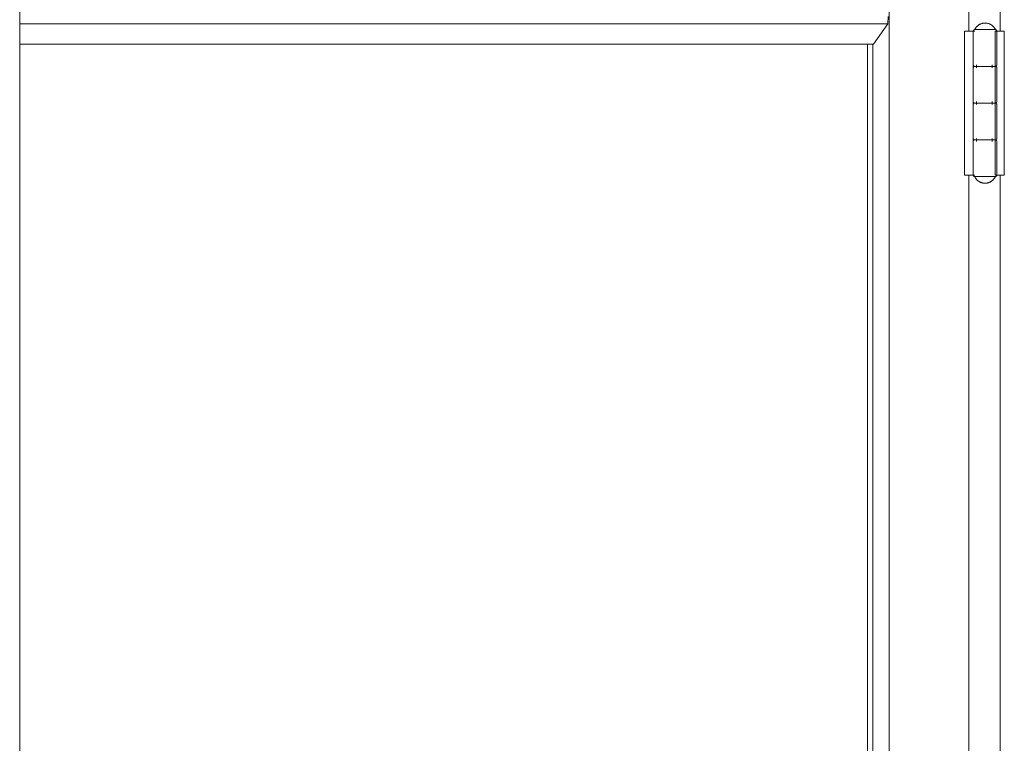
# Model space of a CAD drawing. Header units: inches. Extents: x 424 to 2043, y -237 to 445.
# Tile 768 of 965: x 873.225 to 873.895, y 214.347 to 214.84. Entities that reach past the tile are written whole.
import ezdxf

# ---------------------------------------------------------------- set-up
doc = ezdxf.new("R2010")
doc.units = ezdxf.units.IN
doc.header["$MEASUREMENT"] = 0
doc.layers.add('A-DOOR', color=31, linetype='Continuous', lineweight=9)

# ---------------------------------------------------------------- blocks, each defined once
blk = doc.blocks.new('5-panel_Bi-fold_external_door_10806 - Type 1-239875-Section 1')
at = {"layer": 'A-DOOR'}
for p, q in [((-103.66109, -0.19924), (-103.66109, -2.937)), ((-103.06961, -2.937), (-103.06961, -0.19956)), ((-103.0154, -0.26546), (-103.0154, -0.19956)), ((-102.994, -0.26546), (-102.994, -0.19956)), ((-103.66109, -0.26041), (-103.07037, -0.26041)), ((-103.07037, -0.26041), (-103.08008, -0.27426)), ((-103.07031, -0.25544), (-103.07037, -0.26041)), ((-103.01825, -0.26546), (-103.01402, -0.26546)), ((-103.01825, -0.36346), (-103.01825, -0.26546)), ((-103.01402, -0.26546), (-103.0123, -0.26546)), ((-103.0123, -0.26546), (-103.0123, -0.28846)), ((-103.0123, -0.26546), (-103.01129, -0.26546)), ((-103.0123, -0.36346), (-103.0123, -0.26546)), ((-103.00436, -0.26446), (-103.01039, -0.26446)), ((-102.99827, -0.26446), (-103.00436, -0.26446)), ((-102.99731, -0.26546), (-102.99551, -0.26546)), ((-102.99731, -0.26546), (-102.99731, -0.36346)), ((-102.9963, -0.28846), (-102.9963, -0.26546)), ((-102.99551, -0.26546), (-102.99119, -0.26546)), ((-102.99119, -0.26546), (-102.99119, -0.36346)), ((-103.66109, -0.27426), (-103.08008, -0.27426)), ((-103.08421, -2.83524), (-103.08421, -0.27426)), ((-103.08067, -2.83524), (-103.08067, -0.27426)), ((-103.0123, -0.29046), (-103.0123, -0.31346)), ((-103.01008, -0.29046), (-103.01008, -0.28846)), ((-103.00436, -0.28946), (-102.99821, -0.28946)), ((-103.00424, -0.28946), (-103.00436, -0.28946)), ((-102.99928, -0.28946), (-103.00424, -0.28946)), ((-102.99943, -0.28846), (-102.99943, -0.29046)), ((-102.9963, -0.31346), (-102.9963, -0.29046)), ((-103.01008, -0.31546), (-103.01008, -0.31346)), ((-103.00436, -0.31446), (-102.99821, -0.31446)), ((-103.00424, -0.31446), (-103.00436, -0.31446)), ((-102.99928, -0.31446), (-103.00424, -0.31446)), ((-102.99943, -0.31346), (-102.99943, -0.31546)), ((-103.0123, -0.31546), (-103.0123, -0.33846)), ((-102.9963, -0.33846), (-102.9963, -0.31546)), ((-103.0123, -0.34046), (-103.0123, -0.36346)), ((-103.01008, -0.34046), (-103.01008, -0.33846)), ((-103.00436, -0.33946), (-102.99821, -0.33946)), ((-103.00424, -0.33946), (-103.00436, -0.33946)), ((-102.99928, -0.33946), (-103.00424, -0.33946)), ((-102.99943, -0.33846), (-102.99943, -0.34046)), ((-102.9963, -0.36346), (-102.9963, -0.34046)), ((-103.01402, -0.36346), (-103.01825, -0.36346)), ((-103.0154, -1.688), (-103.0154, -0.36346)), ((-103.0123, -0.36346), (-103.01402, -0.36346)), ((-103.01129, -0.36346), (-103.0123, -0.36346)), ((-103.01039, -0.36446), (-103.00436, -0.36446)), ((-103.00436, -0.36446), (-102.99827, -0.36446)), ((-102.99551, -0.36346), (-102.99731, -0.36346)), ((-102.99119, -0.36346), (-102.99551, -0.36346)), ((-102.994, -1.688), (-102.994, -0.36346))]:
    blk.add_line(p, q, dxfattribs=at)
at = {"layer": 'A-DOOR', "flags": 128}
for points in [[(-103.0113, -0.26446), (-103.01117, -0.26418), (-103.01102, -0.26391), (-103.01087, -0.26365), (-103.0107, -0.26339), (-103.01053, -0.26313), (-103.01034, -0.26289), (-103.01015, -0.26265), (-103.00994, -0.26242), (-103.00973, -0.2622), (-103.0095, -0.26199), (-103.00927, -0.26178), (-103.00904, -0.26159), (-103.00879, -0.2614), (-103.00854, -0.26123), (-103.00828, -0.26107), (-103.00801, -0.26091), (-103.00774, -0.26077), (-103.00746, -0.26064), (-103.00717, -0.26052), (-103.00689, -0.26041), (-103.00659, -0.26031), (-103.0063, -0.26022), (-103.006, -0.26015), (-103.0057, -0.26009), (-103.0054, -0.26004), (-103.00509, -0.26), (-103.00478, -0.25998), (-103.00448, -0.25996), (-103.0043, -0.25996)], [(-103.0043, -0.25996), (-103.00399, -0.25997), (-103.00369, -0.25999), (-103.00338, -0.26002), (-103.00308, -0.26006), (-103.00277, -0.26011), (-103.00247, -0.26018), (-103.00218, -0.26026), (-103.00188, -0.26035), (-103.00159, -0.26045), (-103.00131, -0.26057), (-103.00102, -0.26069), (-103.00075, -0.26083), (-103.00048, -0.26098), (-103.00021, -0.26114), (-102.99996, -0.2613), (-102.99971, -0.26148), (-102.99946, -0.26167), (-102.99923, -0.26187), (-102.999, -0.26208), (-102.99878, -0.26229), (-102.99857, -0.26252), (-102.99837, -0.26275), (-102.99818, -0.26299), (-102.998, -0.26324), (-102.99783, -0.2635), (-102.99767, -0.26376), (-102.99752, -0.26403), (-102.99738, -0.2643), (-102.9973, -0.26446)], [(-103.0123, -0.26546), (-103.0123, -0.26542), (-103.0123, -0.26538), (-103.01229, -0.26534), (-103.01229, -0.2653), (-103.01228, -0.26526), (-103.01227, -0.26522), (-103.01226, -0.26518), (-103.01225, -0.26515), (-103.01224, -0.26511), (-103.01222, -0.26507), (-103.01221, -0.26503), (-103.01219, -0.265), (-103.01217, -0.26496), (-103.01215, -0.26493), (-103.01213, -0.2649), (-103.0121, -0.26486), (-103.01208, -0.26483), (-103.01205, -0.2648), (-103.01203, -0.26477), (-103.012, -0.26474), (-103.01197, -0.26472), (-103.01194, -0.26469), (-103.01191, -0.26467), (-103.01187, -0.26464), (-103.01184, -0.26462), (-103.01181, -0.2646), (-103.01177, -0.26458), (-103.01174, -0.26456), (-103.0117, -0.26454), (-103.01166, -0.26453), (-103.01163, -0.26452), (-103.01159, -0.2645), (-103.01155, -0.26449), (-103.01151, -0.26448), (-103.01147, -0.26448), (-103.01143, -0.26447), (-103.01139, -0.26447), (-103.01135, -0.26446), (-103.01131, -0.26446), (-103.0113, -0.26446)], [(-103.00436, -0.26446), (-103.00464, -0.26446), (-103.00492, -0.26446), (-103.0052, -0.26446), (-103.00548, -0.26446), (-103.00575, -0.26446), (-103.00603, -0.26446), (-103.0063, -0.26446), (-103.00656, -0.26446), (-103.00683, -0.26446), (-103.00708, -0.26446), (-103.00734, -0.26446), (-103.00759, -0.26446), (-103.00783, -0.26446), (-103.00807, -0.26446), (-103.0083, -0.26446), (-103.00853, -0.26446), (-103.00875, -0.26446), (-103.00896, -0.26446), (-103.00917, -0.26446), (-103.00937, -0.26446), (-103.00955, -0.26446), (-103.00974, -0.26446), (-103.00991, -0.26446), (-103.01007, -0.26446), (-103.01022, -0.26446), (-103.01037, -0.26446), (-103.0105, -0.26446), (-103.01063, -0.26446), (-103.01074, -0.26446), (-103.01085, -0.26446), (-103.01094, -0.26446), (-103.01103, -0.26446), (-103.0111, -0.26446), (-103.01116, -0.26446), (-103.01121, -0.26446), (-103.01125, -0.26446), (-103.01128, -0.26446), (-103.0113, -0.26446), (-103.0113, -0.26446)], [(-103.0113, -0.26446), (-103.0113, -0.26446), (-103.01128, -0.26446), (-103.01125, -0.26446), (-103.01121, -0.26446), (-103.01116, -0.26446), (-103.0111, -0.26446), (-103.01103, -0.26446), (-103.01095, -0.26446), (-103.01085, -0.26446), (-103.01075, -0.26446), (-103.01063, -0.26446), (-103.01051, -0.26446), (-103.01038, -0.26446), (-103.01023, -0.26446), (-103.01008, -0.26446), (-103.00992, -0.26446), (-103.00974, -0.26446)], [(-102.9973, -0.26446), (-102.99731, -0.26446), (-102.99732, -0.26446), (-102.99735, -0.26446), (-102.99739, -0.26446), (-102.99744, -0.26446), (-102.9975, -0.26446), (-102.99757, -0.26446), (-102.99766, -0.26446), (-102.99775, -0.26446), (-102.99785, -0.26446), (-102.99797, -0.26446), (-102.99809, -0.26446), (-102.99823, -0.26446), (-102.99837, -0.26446), (-102.99852, -0.26446), (-102.99869, -0.26446), (-102.99886, -0.26446), (-102.99904, -0.26446), (-102.99923, -0.26446), (-102.99942, -0.26446), (-102.99963, -0.26446), (-102.99984, -0.26446), (-103.00006, -0.26446), (-103.00029, -0.26446), (-103.00052, -0.26446), (-103.00076, -0.26446), (-103.001, -0.26446), (-103.00125, -0.26446), (-103.00151, -0.26446), (-103.00176, -0.26446), (-103.00203, -0.26446), (-103.00229, -0.26446), (-103.00256, -0.26446), (-103.00284, -0.26446), (-103.00311, -0.26446), (-103.00339, -0.26446), (-103.00367, -0.26446), (-103.00395, -0.26446), (-103.00423, -0.26446), (-103.00436, -0.26446)], [(-102.99887, -0.26446), (-102.9987, -0.26446), (-102.99853, -0.26446), (-102.99838, -0.26446), (-102.99823, -0.26446), (-102.9981, -0.26446), (-102.99797, -0.26446), (-102.99786, -0.26446), (-102.99776, -0.26446), (-102.99766, -0.26446), (-102.99758, -0.26446), (-102.99751, -0.26446), (-102.99744, -0.26446), (-102.99739, -0.26446), (-102.99735, -0.26446), (-102.99732, -0.26446), (-102.99731, -0.26446), (-102.9973, -0.26446)], [(-102.9973, -0.26446), (-102.99726, -0.26446), (-102.99722, -0.26446), (-102.99718, -0.26447), (-102.99714, -0.26447), (-102.9971, -0.26448), (-102.99706, -0.26449), (-102.99703, -0.2645), (-102.99699, -0.26451), (-102.99695, -0.26453), (-102.99691, -0.26454), (-102.99688, -0.26456), (-102.99684, -0.26457), (-102.9968, -0.26459), (-102.99677, -0.26461), (-102.99674, -0.26464), (-102.9967, -0.26466), (-102.99667, -0.26468), (-102.99664, -0.26471), (-102.99661, -0.26474), (-102.99658, -0.26476), (-102.99656, -0.26479), (-102.99653, -0.26482), (-102.99651, -0.26486), (-102.99648, -0.26489), (-102.99646, -0.26492), (-102.99644, -0.26495), (-102.99642, -0.26499), (-102.9964, -0.26503), (-102.99638, -0.26506), (-102.99637, -0.2651), (-102.99636, -0.26514), (-102.99634, -0.26517), (-102.99633, -0.26521), (-102.99632, -0.26525), (-102.99632, -0.26529), (-102.99631, -0.26533), (-102.99631, -0.26537), (-102.9963, -0.26541), (-102.9963, -0.26545), (-102.9963, -0.26546)], [(-103.0113, -0.28946), (-103.01134, -0.28946), (-103.01138, -0.28946), (-103.01142, -0.28945), (-103.01146, -0.28945), (-103.0115, -0.28944), (-103.01154, -0.28943), (-103.01158, -0.28942), (-103.01162, -0.28941), (-103.01165, -0.2894), (-103.01169, -0.28938), (-103.01173, -0.28937), (-103.01176, -0.28935), (-103.0118, -0.28933), (-103.01183, -0.28931), (-103.01187, -0.28929), (-103.0119, -0.28926), (-103.01193, -0.28924), (-103.01196, -0.28921), (-103.01199, -0.28919), (-103.01202, -0.28916), (-103.01205, -0.28913), (-103.01207, -0.2891), (-103.0121, -0.28907), (-103.01212, -0.28903), (-103.01214, -0.289), (-103.01216, -0.28897), (-103.01218, -0.28893), (-103.0122, -0.2889), (-103.01222, -0.28886), (-103.01223, -0.28882), (-103.01225, -0.28879), (-103.01226, -0.28875), (-103.01227, -0.28871), (-103.01228, -0.28867), (-103.01229, -0.28863), (-103.01229, -0.28859), (-103.0123, -0.28855), (-103.0123, -0.28851), (-103.0123, -0.28847), (-103.0123, -0.28846)], [(-103.0123, -0.29046), (-103.0123, -0.29042), (-103.0123, -0.29038), (-103.01229, -0.29034), (-103.01229, -0.2903), (-103.01228, -0.29026), (-103.01227, -0.29022), (-103.01226, -0.29018), (-103.01225, -0.29015), (-103.01224, -0.29011), (-103.01222, -0.29007), (-103.01221, -0.29003), (-103.01219, -0.29), (-103.01217, -0.28996), (-103.01215, -0.28993), (-103.01213, -0.2899), (-103.0121, -0.28986), (-103.01208, -0.28983), (-103.01205, -0.2898), (-103.01203, -0.28977), (-103.012, -0.28974), (-103.01197, -0.28972), (-103.01194, -0.28969), (-103.01191, -0.28967), (-103.01187, -0.28964), (-103.01184, -0.28962), (-103.01181, -0.2896), (-103.01177, -0.28958), (-103.01174, -0.28956), (-103.0117, -0.28954), (-103.01166, -0.28953), (-103.01163, -0.28952), (-103.01159, -0.2895), (-103.01155, -0.28949), (-103.01151, -0.28948), (-103.01147, -0.28948), (-103.01143, -0.28947), (-103.01139, -0.28947), (-103.01135, -0.28946), (-103.01131, -0.28946), (-103.0113, -0.28946)], [(-103.00424, -0.28946), (-103.00452, -0.28946), (-103.0048, -0.28946), (-103.00508, -0.28946), (-103.00536, -0.28946), (-103.00563, -0.28946), (-103.00591, -0.28946), (-103.00618, -0.28946), (-103.00644, -0.28946), (-103.00671, -0.28946), (-103.00697, -0.28946), (-103.00723, -0.28946), (-103.00748, -0.28946), (-103.00773, -0.28946), (-103.00797, -0.28946), (-103.0082, -0.28946), (-103.00843, -0.28946), (-103.00865, -0.28946), (-103.00887, -0.28946), (-103.00908, -0.28946), (-103.00928, -0.28946), (-103.00947, -0.28946), (-103.00966, -0.28946), (-103.00983, -0.28946), (-103.01, -0.28946), (-103.01016, -0.28946), (-103.01031, -0.28946), (-103.01045, -0.28946), (-103.01058, -0.28946), (-103.01069, -0.28946), (-103.0108, -0.28946), (-103.0109, -0.28946), (-103.01099, -0.28946), (-103.01107, -0.28946), (-103.01113, -0.28946), (-103.01119, -0.28946), (-103.01123, -0.28946), (-103.01127, -0.28946), (-103.01129, -0.28946), (-103.0113, -0.28946)], [(-103.0113, -0.28946), (-103.0113, -0.28946), (-103.01128, -0.28946), (-103.01125, -0.28946), (-103.01121, -0.28946), (-103.01116, -0.28946), (-103.0111, -0.28946), (-103.01103, -0.28946), (-103.01095, -0.28946), (-103.01085, -0.28946), (-103.01075, -0.28946), (-103.01063, -0.28946), (-103.01051, -0.28946), (-103.01038, -0.28946), (-103.01023, -0.28946), (-103.01008, -0.28946), (-103.00992, -0.28946), (-103.00974, -0.28946), (-103.00956, -0.28946), (-103.00938, -0.28946), (-103.00918, -0.28946), (-103.00897, -0.28946), (-103.00876, -0.28946), (-103.00854, -0.28946), (-103.00832, -0.28946), (-103.00808, -0.28946), (-103.00785, -0.28946), (-103.0076, -0.28946), (-103.00735, -0.28946), (-103.0071, -0.28946), (-103.00684, -0.28946), (-103.00658, -0.28946), (-103.00631, -0.28946), (-103.00604, -0.28946), (-103.00577, -0.28946), (-103.00549, -0.28946), (-103.00521, -0.28946), (-103.00494, -0.28946), (-103.00466, -0.28946), (-103.00438, -0.28946), (-103.00436, -0.28946)], [(-103.00436, -0.28946), (-103.00464, -0.28946), (-103.00492, -0.28946), (-103.0052, -0.28946), (-103.00548, -0.28946), (-103.00575, -0.28946), (-103.00603, -0.28946), (-103.0063, -0.28946), (-103.00656, -0.28946), (-103.00683, -0.28946), (-103.00708, -0.28946), (-103.00734, -0.28946), (-103.00759, -0.28946), (-103.00783, -0.28946), (-103.00807, -0.28946), (-103.0083, -0.28946), (-103.00853, -0.28946), (-103.00875, -0.28946), (-103.00896, -0.28946), (-103.00917, -0.28946), (-103.00937, -0.28946), (-103.00955, -0.28946), (-103.00974, -0.28946), (-103.00991, -0.28946), (-103.01007, -0.28946), (-103.01022, -0.28946), (-103.01037, -0.28946), (-103.0105, -0.28946), (-103.01063, -0.28946), (-103.01074, -0.28946), (-103.01085, -0.28946), (-103.01094, -0.28946), (-103.01103, -0.28946), (-103.0111, -0.28946), (-103.01116, -0.28946), (-103.01121, -0.28946), (-103.01125, -0.28946), (-103.01128, -0.28946), (-103.0113, -0.28946), (-103.0113, -0.28946)], [(-103.0113, -0.28946), (-103.0113, -0.28946), (-103.01128, -0.28946), (-103.01125, -0.28946), (-103.01121, -0.28946), (-103.01116, -0.28946), (-103.0111, -0.28946), (-103.01103, -0.28946), (-103.01095, -0.28946), (-103.01085, -0.28946), (-103.01075, -0.28946), (-103.01063, -0.28946), (-103.01051, -0.28946), (-103.01038, -0.28946), (-103.01023, -0.28946), (-103.01008, -0.28946), (-103.00992, -0.28946), (-103.00974, -0.28946), (-103.00956, -0.28946), (-103.00938, -0.28946), (-103.00918, -0.28946), (-103.00897, -0.28946), (-103.00876, -0.28946), (-103.00854, -0.28946), (-103.00832, -0.28946), (-103.00808, -0.28946), (-103.00785, -0.28946), (-103.0076, -0.28946), (-103.00735, -0.28946), (-103.0071, -0.28946), (-103.00684, -0.28946), (-103.00658, -0.28946), (-103.00631, -0.28946), (-103.00604, -0.28946), (-103.00577, -0.28946), (-103.00549, -0.28946), (-103.00521, -0.28946), (-103.00494, -0.28946), (-103.00466, -0.28946), (-103.00438, -0.28946), (-103.00424, -0.28946)], [(-103.00436, -0.28946), (-103.00408, -0.28946), (-103.0038, -0.28946), (-103.00352, -0.28946), (-103.00325, -0.28946), (-103.00297, -0.28946), (-103.0027, -0.28946), (-103.00243, -0.28946), (-103.00216, -0.28946), (-103.00189, -0.28946), (-103.00163, -0.28946), (-103.00138, -0.28946), (-103.00112, -0.28946), (-103.00088, -0.28946), (-103.00064, -0.28946), (-103.0004, -0.28946), (-103.00017, -0.28946), (-102.99995, -0.28946), (-102.99973, -0.28946), (-102.99952, -0.28946), (-102.99932, -0.28946), (-102.99913, -0.28946), (-102.99895, -0.28946), (-102.99877, -0.28946), (-102.9986, -0.28946), (-102.99844, -0.28946), (-102.9983, -0.28946), (-102.99816, -0.28946), (-102.99803, -0.28946), (-102.99791, -0.28946), (-102.9978, -0.28946), (-102.9977, -0.28946), (-102.99761, -0.28946), (-102.99754, -0.28946), (-102.99747, -0.28946), (-102.99741, -0.28946), (-102.99737, -0.28946), (-102.99734, -0.28946), (-102.99731, -0.28946), (-102.9973, -0.28946)], [(-102.9973, -0.28946), (-102.99731, -0.28946), (-102.99732, -0.28946), (-102.99735, -0.28946), (-102.99739, -0.28946), (-102.99744, -0.28946), (-102.9975, -0.28946), (-102.99757, -0.28946), (-102.99766, -0.28946), (-102.99775, -0.28946), (-102.99785, -0.28946), (-102.99797, -0.28946), (-102.99809, -0.28946), (-102.99823, -0.28946), (-102.99837, -0.28946), (-102.99852, -0.28946), (-102.99869, -0.28946), (-102.99886, -0.28946), (-102.99904, -0.28946), (-102.99923, -0.28946), (-102.99942, -0.28946), (-102.99963, -0.28946), (-102.99984, -0.28946), (-103.00006, -0.28946), (-103.00029, -0.28946), (-103.00052, -0.28946), (-103.00076, -0.28946), (-103.001, -0.28946), (-103.00125, -0.28946), (-103.00151, -0.28946), (-103.00176, -0.28946), (-103.00203, -0.28946), (-103.00229, -0.28946), (-103.00256, -0.28946), (-103.00284, -0.28946), (-103.00311, -0.28946), (-103.00339, -0.28946), (-103.00367, -0.28946), (-103.00395, -0.28946), (-103.00423, -0.28946), (-103.00436, -0.28946)], [(-102.9973, -0.28946), (-102.99731, -0.28946), (-102.99732, -0.28946), (-102.99735, -0.28946), (-102.99739, -0.28946), (-102.99744, -0.28946), (-102.9975, -0.28946), (-102.99757, -0.28946), (-102.99766, -0.28946), (-102.99775, -0.28946), (-102.99785, -0.28946), (-102.99797, -0.28946), (-102.99809, -0.28946), (-102.99823, -0.28946), (-102.99837, -0.28946), (-102.99852, -0.28946), (-102.99869, -0.28946), (-102.99886, -0.28946), (-102.99904, -0.28946), (-102.99923, -0.28946), (-102.99942, -0.28946), (-102.99963, -0.28946), (-102.99984, -0.28946), (-103.00006, -0.28946), (-103.00029, -0.28946), (-103.00052, -0.28946), (-103.00076, -0.28946), (-103.001, -0.28946), (-103.00125, -0.28946), (-103.00151, -0.28946), (-103.00176, -0.28946), (-103.00203, -0.28946), (-103.00229, -0.28946), (-103.00256, -0.28946), (-103.00284, -0.28946), (-103.00311, -0.28946), (-103.00339, -0.28946), (-103.00367, -0.28946), (-103.00395, -0.28946), (-103.00423, -0.28946), (-103.00424, -0.28946)], [(-103.00424, -0.28946), (-103.00396, -0.28946), (-103.00368, -0.28946), (-103.0034, -0.28946), (-103.00313, -0.28946), (-103.00285, -0.28946), (-103.00258, -0.28946), (-103.00231, -0.28946), (-103.00204, -0.28946), (-103.00178, -0.28946), (-103.00152, -0.28946), (-103.00126, -0.28946), (-103.00101, -0.28946), (-103.00077, -0.28946), (-103.00053, -0.28946), (-103.0003, -0.28946), (-103.00007, -0.28946), (-102.99985, -0.28946), (-102.99964, -0.28946), (-102.99943, -0.28946), (-102.99924, -0.28946), (-102.99905, -0.28946), (-102.99887, -0.28946), (-102.9987, -0.28946), (-102.99853, -0.28946), (-102.99838, -0.28946), (-102.99823, -0.28946), (-102.9981, -0.28946), (-102.99797, -0.28946), (-102.99786, -0.28946), (-102.99776, -0.28946), (-102.99766, -0.28946), (-102.99758, -0.28946), (-102.99751, -0.28946), (-102.99744, -0.28946), (-102.99739, -0.28946), (-102.99735, -0.28946), (-102.99732, -0.28946), (-102.99731, -0.28946), (-102.9973, -0.28946)], [(-102.9963, -0.28846), (-102.9963, -0.2885), (-102.9963, -0.28854), (-102.99631, -0.28858), (-102.99631, -0.28862), (-102.99632, -0.28866), (-102.99633, -0.2887), (-102.99634, -0.28874), (-102.99635, -0.28878), (-102.99637, -0.28881), (-102.99638, -0.28885), (-102.9964, -0.28889), (-102.99641, -0.28892), (-102.99643, -0.28896), (-102.99645, -0.28899), (-102.99648, -0.28903), (-102.9965, -0.28906), (-102.99652, -0.28909), (-102.99655, -0.28912), (-102.99658, -0.28915), (-102.9966, -0.28918), (-102.99663, -0.28921), (-102.99666, -0.28923), (-102.9967, -0.28926), (-102.99673, -0.28928), (-102.99676, -0.2893), (-102.9968, -0.28932), (-102.99683, -0.28934), (-102.99687, -0.28936), (-102.9969, -0.28938), (-102.99694, -0.28939), (-102.99698, -0.28941), (-102.99701, -0.28942), (-102.99705, -0.28943), (-102.99709, -0.28944), (-102.99713, -0.28945), (-102.99717, -0.28945), (-102.99721, -0.28946), (-102.99725, -0.28946), (-102.99729, -0.28946), (-102.9973, -0.28946)], [(-102.9973, -0.28946), (-102.99726, -0.28946), (-102.99722, -0.28946), (-102.99718, -0.28947), (-102.99714, -0.28947), (-102.9971, -0.28948), (-102.99706, -0.28949), (-102.99703, -0.2895), (-102.99699, -0.28951), (-102.99695, -0.28953), (-102.99691, -0.28954), (-102.99688, -0.28956), (-102.99684, -0.28957), (-102.9968, -0.28959), (-102.99677, -0.28961), (-102.99674, -0.28964), (-102.9967, -0.28966), (-102.99667, -0.28968), (-102.99664, -0.28971), (-102.99661, -0.28974), (-102.99658, -0.28976), (-102.99656, -0.28979), (-102.99653, -0.28982), (-102.99651, -0.28986), (-102.99648, -0.28989), (-102.99646, -0.28992), (-102.99644, -0.28995), (-102.99642, -0.28999), (-102.9964, -0.29003), (-102.99638, -0.29006), (-102.99637, -0.2901), (-102.99636, -0.29014), (-102.99634, -0.29017), (-102.99633, -0.29021), (-102.99632, -0.29025), (-102.99632, -0.29029), (-102.99631, -0.29033), (-102.99631, -0.29037), (-102.9963, -0.29041), (-102.9963, -0.29045), (-102.9963, -0.29046)], [(-103.0113, -0.31446), (-103.01134, -0.31446), (-103.01138, -0.31446), (-103.01142, -0.31445), (-103.01146, -0.31445), (-103.0115, -0.31444), (-103.01154, -0.31443), (-103.01158, -0.31442), (-103.01162, -0.31441), (-103.01165, -0.3144), (-103.01169, -0.31438), (-103.01173, -0.31437), (-103.01176, -0.31435), (-103.0118, -0.31433), (-103.01183, -0.31431), (-103.01187, -0.31429), (-103.0119, -0.31426), (-103.01193, -0.31424), (-103.01196, -0.31421), (-103.01199, -0.31419), (-103.01202, -0.31416), (-103.01205, -0.31413), (-103.01207, -0.3141), (-103.0121, -0.31407), (-103.01212, -0.31403), (-103.01214, -0.314), (-103.01216, -0.31397), (-103.01218, -0.31393), (-103.0122, -0.3139), (-103.01222, -0.31386), (-103.01223, -0.31382), (-103.01225, -0.31379), (-103.01226, -0.31375), (-103.01227, -0.31371), (-103.01228, -0.31367), (-103.01229, -0.31363), (-103.01229, -0.31359), (-103.0123, -0.31355), (-103.0123, -0.31351), (-103.0123, -0.31347), (-103.0123, -0.31346)], [(-103.0123, -0.31546), (-103.0123, -0.31542), (-103.0123, -0.31538), (-103.01229, -0.31534), (-103.01229, -0.3153), (-103.01228, -0.31526), (-103.01227, -0.31522), (-103.01226, -0.31518), (-103.01225, -0.31515), (-103.01224, -0.31511), (-103.01222, -0.31507), (-103.01221, -0.31503), (-103.01219, -0.315), (-103.01217, -0.31496), (-103.01215, -0.31493), (-103.01213, -0.3149), (-103.0121, -0.31486), (-103.01208, -0.31483), (-103.01205, -0.3148), (-103.01203, -0.31477), (-103.012, -0.31474), (-103.01197, -0.31472), (-103.01194, -0.31469), (-103.01191, -0.31467), (-103.01187, -0.31464), (-103.01184, -0.31462), (-103.01181, -0.3146), (-103.01177, -0.31458), (-103.01174, -0.31456), (-103.0117, -0.31454), (-103.01166, -0.31453), (-103.01163, -0.31452), (-103.01159, -0.3145), (-103.01155, -0.31449), (-103.01151, -0.31448), (-103.01147, -0.31448), (-103.01143, -0.31447), (-103.01139, -0.31447), (-103.01135, -0.31446), (-103.01131, -0.31446), (-103.0113, -0.31446)], [(-103.00424, -0.31446), (-103.00452, -0.31446), (-103.0048, -0.31446), (-103.00508, -0.31446), (-103.00536, -0.31446), (-103.00563, -0.31446), (-103.00591, -0.31446), (-103.00618, -0.31446), (-103.00644, -0.31446), (-103.00671, -0.31446), (-103.00697, -0.31446), (-103.00723, -0.31446), (-103.00748, -0.31446), (-103.00773, -0.31446), (-103.00797, -0.31446), (-103.0082, -0.31446), (-103.00843, -0.31446), (-103.00865, -0.31446), (-103.00887, -0.31446), (-103.00908, -0.31446), (-103.00928, -0.31446), (-103.00947, -0.31446), (-103.00966, -0.31446), (-103.00983, -0.31446), (-103.01, -0.31446), (-103.01016, -0.31446), (-103.01031, -0.31446), (-103.01045, -0.31446), (-103.01058, -0.31446), (-103.01069, -0.31446), (-103.0108, -0.31446), (-103.0109, -0.31446), (-103.01099, -0.31446), (-103.01107, -0.31446), (-103.01113, -0.31446), (-103.01119, -0.31446), (-103.01123, -0.31446), (-103.01127, -0.31446), (-103.01129, -0.31446), (-103.0113, -0.31446)], [(-103.0113, -0.31446), (-103.0113, -0.31446), (-103.01128, -0.31446), (-103.01125, -0.31446), (-103.01121, -0.31446), (-103.01116, -0.31446), (-103.0111, -0.31446), (-103.01103, -0.31446), (-103.01095, -0.31446), (-103.01085, -0.31446), (-103.01075, -0.31446), (-103.01063, -0.31446), (-103.01051, -0.31446), (-103.01038, -0.31446), (-103.01023, -0.31446), (-103.01008, -0.31446), (-103.00992, -0.31446), (-103.00974, -0.31446), (-103.00956, -0.31446), (-103.00938, -0.31446), (-103.00918, -0.31446), (-103.00897, -0.31446), (-103.00876, -0.31446), (-103.00854, -0.31446), (-103.00832, -0.31446), (-103.00808, -0.31446), (-103.00785, -0.31446), (-103.0076, -0.31446), (-103.00735, -0.31446), (-103.0071, -0.31446), (-103.00684, -0.31446), (-103.00658, -0.31446), (-103.00631, -0.31446), (-103.00604, -0.31446), (-103.00577, -0.31446), (-103.00549, -0.31446), (-103.00521, -0.31446), (-103.00494, -0.31446), (-103.00466, -0.31446), (-103.00438, -0.31446), (-103.00436, -0.31446)], [(-103.00436, -0.31446), (-103.00464, -0.31446), (-103.00492, -0.31446), (-103.0052, -0.31446), (-103.00548, -0.31446), (-103.00575, -0.31446), (-103.00603, -0.31446), (-103.0063, -0.31446), (-103.00656, -0.31446), (-103.00683, -0.31446), (-103.00708, -0.31446), (-103.00734, -0.31446), (-103.00759, -0.31446), (-103.00783, -0.31446), (-103.00807, -0.31446), (-103.0083, -0.31446), (-103.00853, -0.31446), (-103.00875, -0.31446), (-103.00896, -0.31446), (-103.00917, -0.31446), (-103.00937, -0.31446), (-103.00955, -0.31446), (-103.00974, -0.31446), (-103.00991, -0.31446), (-103.01007, -0.31446), (-103.01022, -0.31446), (-103.01037, -0.31446), (-103.0105, -0.31446), (-103.01063, -0.31446), (-103.01074, -0.31446), (-103.01085, -0.31446), (-103.01094, -0.31446), (-103.01103, -0.31446), (-103.0111, -0.31446), (-103.01116, -0.31446), (-103.01121, -0.31446), (-103.01125, -0.31446), (-103.01128, -0.31446), (-103.0113, -0.31446), (-103.0113, -0.31446)], [(-103.0113, -0.31446), (-103.0113, -0.31446), (-103.01128, -0.31446), (-103.01125, -0.31446), (-103.01121, -0.31446), (-103.01116, -0.31446), (-103.0111, -0.31446), (-103.01103, -0.31446), (-103.01095, -0.31446), (-103.01085, -0.31446), (-103.01075, -0.31446), (-103.01063, -0.31446), (-103.01051, -0.31446), (-103.01038, -0.31446), (-103.01023, -0.31446), (-103.01008, -0.31446), (-103.00992, -0.31446), (-103.00974, -0.31446), (-103.00956, -0.31446), (-103.00938, -0.31446), (-103.00918, -0.31446), (-103.00897, -0.31446), (-103.00876, -0.31446), (-103.00854, -0.31446), (-103.00832, -0.31446), (-103.00808, -0.31446), (-103.00785, -0.31446), (-103.0076, -0.31446), (-103.00735, -0.31446), (-103.0071, -0.31446), (-103.00684, -0.31446), (-103.00658, -0.31446), (-103.00631, -0.31446), (-103.00604, -0.31446), (-103.00577, -0.31446), (-103.00549, -0.31446), (-103.00521, -0.31446), (-103.00494, -0.31446), (-103.00466, -0.31446), (-103.00438, -0.31446), (-103.00424, -0.31446)], [(-103.00436, -0.31446), (-103.00408, -0.31446), (-103.0038, -0.31446), (-103.00352, -0.31446), (-103.00325, -0.31446), (-103.00297, -0.31446), (-103.0027, -0.31446), (-103.00243, -0.31446), (-103.00216, -0.31446), (-103.00189, -0.31446), (-103.00163, -0.31446), (-103.00138, -0.31446), (-103.00112, -0.31446), (-103.00088, -0.31446), (-103.00064, -0.31446), (-103.0004, -0.31446), (-103.00017, -0.31446), (-102.99995, -0.31446), (-102.99973, -0.31446), (-102.99952, -0.31446), (-102.99932, -0.31446), (-102.99913, -0.31446), (-102.99895, -0.31446), (-102.99877, -0.31446), (-102.9986, -0.31446), (-102.99844, -0.31446), (-102.9983, -0.31446), (-102.99816, -0.31446), (-102.99803, -0.31446), (-102.99791, -0.31446), (-102.9978, -0.31446), (-102.9977, -0.31446), (-102.99761, -0.31446), (-102.99754, -0.31446), (-102.99747, -0.31446), (-102.99741, -0.31446), (-102.99737, -0.31446), (-102.99734, -0.31446), (-102.99731, -0.31446), (-102.9973, -0.31446)], [(-102.9973, -0.31446), (-102.99731, -0.31446), (-102.99732, -0.31446), (-102.99735, -0.31446), (-102.99739, -0.31446), (-102.99744, -0.31446), (-102.9975, -0.31446), (-102.99757, -0.31446), (-102.99766, -0.31446), (-102.99775, -0.31446), (-102.99785, -0.31446), (-102.99797, -0.31446), (-102.99809, -0.31446), (-102.99823, -0.31446), (-102.99837, -0.31446), (-102.99852, -0.31446), (-102.99869, -0.31446), (-102.99886, -0.31446), (-102.99904, -0.31446), (-102.99923, -0.31446), (-102.99942, -0.31446), (-102.99963, -0.31446), (-102.99984, -0.31446), (-103.00006, -0.31446), (-103.00029, -0.31446), (-103.00052, -0.31446), (-103.00076, -0.31446), (-103.001, -0.31446), (-103.00125, -0.31446), (-103.00151, -0.31446), (-103.00176, -0.31446), (-103.00203, -0.31446), (-103.00229, -0.31446), (-103.00256, -0.31446), (-103.00284, -0.31446), (-103.00311, -0.31446), (-103.00339, -0.31446), (-103.00367, -0.31446), (-103.00395, -0.31446), (-103.00423, -0.31446), (-103.00436, -0.31446)], [(-102.9973, -0.31446), (-102.99731, -0.31446), (-102.99732, -0.31446), (-102.99735, -0.31446), (-102.99739, -0.31446), (-102.99744, -0.31446), (-102.9975, -0.31446), (-102.99757, -0.31446), (-102.99766, -0.31446), (-102.99775, -0.31446), (-102.99785, -0.31446), (-102.99797, -0.31446), (-102.99809, -0.31446), (-102.99823, -0.31446), (-102.99837, -0.31446), (-102.99852, -0.31446), (-102.99869, -0.31446), (-102.99886, -0.31446), (-102.99904, -0.31446), (-102.99923, -0.31446), (-102.99942, -0.31446), (-102.99963, -0.31446), (-102.99984, -0.31446), (-103.00006, -0.31446), (-103.00029, -0.31446), (-103.00052, -0.31446), (-103.00076, -0.31446), (-103.001, -0.31446), (-103.00125, -0.31446), (-103.00151, -0.31446), (-103.00176, -0.31446), (-103.00203, -0.31446), (-103.00229, -0.31446), (-103.00256, -0.31446), (-103.00284, -0.31446), (-103.00311, -0.31446), (-103.00339, -0.31446), (-103.00367, -0.31446), (-103.00395, -0.31446), (-103.00423, -0.31446), (-103.00424, -0.31446)], [(-103.00424, -0.31446), (-103.00396, -0.31446), (-103.00368, -0.31446), (-103.0034, -0.31446), (-103.00313, -0.31446), (-103.00285, -0.31446), (-103.00258, -0.31446), (-103.00231, -0.31446), (-103.00204, -0.31446), (-103.00178, -0.31446), (-103.00152, -0.31446), (-103.00126, -0.31446), (-103.00101, -0.31446), (-103.00077, -0.31446), (-103.00053, -0.31446), (-103.0003, -0.31446), (-103.00007, -0.31446), (-102.99985, -0.31446), (-102.99964, -0.31446), (-102.99943, -0.31446), (-102.99924, -0.31446), (-102.99905, -0.31446), (-102.99887, -0.31446), (-102.9987, -0.31446), (-102.99853, -0.31446), (-102.99838, -0.31446), (-102.99823, -0.31446), (-102.9981, -0.31446), (-102.99797, -0.31446), (-102.99786, -0.31446), (-102.99776, -0.31446), (-102.99766, -0.31446), (-102.99758, -0.31446), (-102.99751, -0.31446), (-102.99744, -0.31446), (-102.99739, -0.31446), (-102.99735, -0.31446), (-102.99732, -0.31446), (-102.99731, -0.31446), (-102.9973, -0.31446)], [(-102.9963, -0.31346), (-102.9963, -0.3135), (-102.9963, -0.31354), (-102.99631, -0.31358), (-102.99631, -0.31362), (-102.99632, -0.31366), (-102.99633, -0.3137), (-102.99634, -0.31374), (-102.99635, -0.31378), (-102.99637, -0.31381), (-102.99638, -0.31385), (-102.9964, -0.31389), (-102.99641, -0.31392), (-102.99643, -0.31396), (-102.99645, -0.31399), (-102.99648, -0.31403), (-102.9965, -0.31406), (-102.99652, -0.31409), (-102.99655, -0.31412), (-102.99658, -0.31415), (-102.9966, -0.31418), (-102.99663, -0.31421), (-102.99666, -0.31423), (-102.9967, -0.31426), (-102.99673, -0.31428), (-102.99676, -0.3143), (-102.9968, -0.31432), (-102.99683, -0.31434), (-102.99687, -0.31436), (-102.9969, -0.31438), (-102.99694, -0.31439), (-102.99698, -0.31441), (-102.99701, -0.31442), (-102.99705, -0.31443), (-102.99709, -0.31444), (-102.99713, -0.31445), (-102.99717, -0.31445), (-102.99721, -0.31446), (-102.99725, -0.31446), (-102.99729, -0.31446), (-102.9973, -0.31446)], [(-102.9973, -0.31446), (-102.99726, -0.31446), (-102.99722, -0.31446), (-102.99718, -0.31447), (-102.99714, -0.31447), (-102.9971, -0.31448), (-102.99706, -0.31449), (-102.99703, -0.3145), (-102.99699, -0.31451), (-102.99695, -0.31453), (-102.99691, -0.31454), (-102.99688, -0.31456), (-102.99684, -0.31457), (-102.9968, -0.31459), (-102.99677, -0.31461), (-102.99674, -0.31464), (-102.9967, -0.31466), (-102.99667, -0.31468), (-102.99664, -0.31471), (-102.99661, -0.31474), (-102.99658, -0.31476), (-102.99656, -0.31479), (-102.99653, -0.31482), (-102.99651, -0.31486), (-102.99648, -0.31489), (-102.99646, -0.31492), (-102.99644, -0.31495), (-102.99642, -0.31499), (-102.9964, -0.31503), (-102.99638, -0.31506), (-102.99637, -0.3151), (-102.99636, -0.31514), (-102.99634, -0.31517), (-102.99633, -0.31521), (-102.99632, -0.31525), (-102.99632, -0.31529), (-102.99631, -0.31533), (-102.99631, -0.31537), (-102.9963, -0.31541), (-102.9963, -0.31545), (-102.9963, -0.31546)], [(-103.0113, -0.33946), (-103.01134, -0.33946), (-103.01138, -0.33946), (-103.01142, -0.33945), (-103.01146, -0.33945), (-103.0115, -0.33944), (-103.01154, -0.33943), (-103.01158, -0.33942), (-103.01162, -0.33941), (-103.01165, -0.3394), (-103.01169, -0.33938), (-103.01173, -0.33937), (-103.01176, -0.33935), (-103.0118, -0.33933), (-103.01183, -0.33931), (-103.01187, -0.33929), (-103.0119, -0.33926), (-103.01193, -0.33924), (-103.01196, -0.33921), (-103.01199, -0.33919), (-103.01202, -0.33916), (-103.01205, -0.33913), (-103.01207, -0.3391), (-103.0121, -0.33907), (-103.01212, -0.33903), (-103.01214, -0.339), (-103.01216, -0.33897), (-103.01218, -0.33893), (-103.0122, -0.3389), (-103.01222, -0.33886), (-103.01223, -0.33882), (-103.01225, -0.33879), (-103.01226, -0.33875), (-103.01227, -0.33871), (-103.01228, -0.33867), (-103.01229, -0.33863), (-103.01229, -0.33859), (-103.0123, -0.33855), (-103.0123, -0.33851), (-103.0123, -0.33847), (-103.0123, -0.33846)], [(-103.0123, -0.34046), (-103.0123, -0.34042), (-103.0123, -0.34038), (-103.01229, -0.34034), (-103.01229, -0.3403), (-103.01228, -0.34026), (-103.01227, -0.34022), (-103.01226, -0.34018), (-103.01225, -0.34015), (-103.01224, -0.34011), (-103.01222, -0.34007), (-103.01221, -0.34003), (-103.01219, -0.34), (-103.01217, -0.33996), (-103.01215, -0.33993), (-103.01213, -0.3399), (-103.0121, -0.33986), (-103.01208, -0.33983), (-103.01205, -0.3398), (-103.01203, -0.33977), (-103.012, -0.33974), (-103.01197, -0.33972), (-103.01194, -0.33969), (-103.01191, -0.33967), (-103.01187, -0.33964), (-103.01184, -0.33962), (-103.01181, -0.3396), (-103.01177, -0.33958), (-103.01174, -0.33956), (-103.0117, -0.33954), (-103.01166, -0.33953), (-103.01163, -0.33952), (-103.01159, -0.3395), (-103.01155, -0.33949), (-103.01151, -0.33948), (-103.01147, -0.33948), (-103.01143, -0.33947), (-103.01139, -0.33947), (-103.01135, -0.33946), (-103.01131, -0.33946), (-103.0113, -0.33946)], [(-103.00424, -0.33946), (-103.00452, -0.33946), (-103.0048, -0.33946), (-103.00508, -0.33946), (-103.00536, -0.33946), (-103.00563, -0.33946), (-103.00591, -0.33946), (-103.00618, -0.33946), (-103.00644, -0.33946), (-103.00671, -0.33946), (-103.00697, -0.33946), (-103.00723, -0.33946), (-103.00748, -0.33946), (-103.00773, -0.33946), (-103.00797, -0.33946), (-103.0082, -0.33946), (-103.00843, -0.33946), (-103.00865, -0.33946), (-103.00887, -0.33946), (-103.00908, -0.33946), (-103.00928, -0.33946), (-103.00947, -0.33946), (-103.00966, -0.33946), (-103.00983, -0.33946), (-103.01, -0.33946), (-103.01016, -0.33946), (-103.01031, -0.33946), (-103.01045, -0.33946), (-103.01058, -0.33946), (-103.01069, -0.33946), (-103.0108, -0.33946), (-103.0109, -0.33946), (-103.01099, -0.33946), (-103.01107, -0.33946), (-103.01113, -0.33946), (-103.01119, -0.33946), (-103.01123, -0.33946), (-103.01127, -0.33946), (-103.01129, -0.33946), (-103.0113, -0.33946)], [(-103.0113, -0.33946), (-103.0113, -0.33946), (-103.01128, -0.33946), (-103.01125, -0.33946), (-103.01121, -0.33946), (-103.01116, -0.33946), (-103.0111, -0.33946), (-103.01103, -0.33946), (-103.01095, -0.33946), (-103.01085, -0.33946), (-103.01075, -0.33946), (-103.01063, -0.33946), (-103.01051, -0.33946), (-103.01038, -0.33946), (-103.01023, -0.33946), (-103.01008, -0.33946), (-103.00992, -0.33946), (-103.00974, -0.33946), (-103.00956, -0.33946), (-103.00938, -0.33946), (-103.00918, -0.33946), (-103.00897, -0.33946), (-103.00876, -0.33946), (-103.00854, -0.33946), (-103.00832, -0.33946), (-103.00808, -0.33946), (-103.00785, -0.33946), (-103.0076, -0.33946), (-103.00735, -0.33946), (-103.0071, -0.33946), (-103.00684, -0.33946), (-103.00658, -0.33946), (-103.00631, -0.33946), (-103.00604, -0.33946), (-103.00577, -0.33946), (-103.00549, -0.33946), (-103.00521, -0.33946), (-103.00494, -0.33946), (-103.00466, -0.33946), (-103.00438, -0.33946), (-103.00436, -0.33946)], [(-103.00436, -0.33946), (-103.00464, -0.33946), (-103.00492, -0.33946), (-103.0052, -0.33946), (-103.00548, -0.33946), (-103.00575, -0.33946), (-103.00603, -0.33946), (-103.0063, -0.33946), (-103.00656, -0.33946), (-103.00683, -0.33946), (-103.00708, -0.33946), (-103.00734, -0.33946), (-103.00759, -0.33946), (-103.00783, -0.33946), (-103.00807, -0.33946), (-103.0083, -0.33946), (-103.00853, -0.33946), (-103.00875, -0.33946), (-103.00896, -0.33946), (-103.00917, -0.33946), (-103.00937, -0.33946), (-103.00955, -0.33946), (-103.00974, -0.33946), (-103.00991, -0.33946), (-103.01007, -0.33946), (-103.01022, -0.33946), (-103.01037, -0.33946), (-103.0105, -0.33946), (-103.01063, -0.33946), (-103.01074, -0.33946), (-103.01085, -0.33946), (-103.01094, -0.33946), (-103.01103, -0.33946), (-103.0111, -0.33946), (-103.01116, -0.33946), (-103.01121, -0.33946), (-103.01125, -0.33946), (-103.01128, -0.33946), (-103.0113, -0.33946), (-103.0113, -0.33946)], [(-103.0113, -0.33946), (-103.0113, -0.33946), (-103.01128, -0.33946), (-103.01125, -0.33946), (-103.01121, -0.33946), (-103.01116, -0.33946), (-103.0111, -0.33946), (-103.01103, -0.33946), (-103.01095, -0.33946), (-103.01085, -0.33946), (-103.01075, -0.33946), (-103.01063, -0.33946), (-103.01051, -0.33946), (-103.01038, -0.33946), (-103.01023, -0.33946), (-103.01008, -0.33946), (-103.00992, -0.33946), (-103.00974, -0.33946), (-103.00956, -0.33946), (-103.00938, -0.33946), (-103.00918, -0.33946), (-103.00897, -0.33946), (-103.00876, -0.33946), (-103.00854, -0.33946), (-103.00832, -0.33946), (-103.00808, -0.33946), (-103.00785, -0.33946), (-103.0076, -0.33946), (-103.00735, -0.33946), (-103.0071, -0.33946), (-103.00684, -0.33946), (-103.00658, -0.33946), (-103.00631, -0.33946), (-103.00604, -0.33946), (-103.00577, -0.33946), (-103.00549, -0.33946), (-103.00521, -0.33946), (-103.00494, -0.33946), (-103.00466, -0.33946), (-103.00438, -0.33946), (-103.00424, -0.33946)], [(-103.00436, -0.33946), (-103.00408, -0.33946), (-103.0038, -0.33946), (-103.00352, -0.33946), (-103.00325, -0.33946), (-103.00297, -0.33946), (-103.0027, -0.33946), (-103.00243, -0.33946), (-103.00216, -0.33946), (-103.00189, -0.33946), (-103.00163, -0.33946), (-103.00138, -0.33946), (-103.00112, -0.33946), (-103.00088, -0.33946), (-103.00064, -0.33946), (-103.0004, -0.33946), (-103.00017, -0.33946), (-102.99995, -0.33946), (-102.99973, -0.33946), (-102.99952, -0.33946), (-102.99932, -0.33946), (-102.99913, -0.33946), (-102.99895, -0.33946), (-102.99877, -0.33946), (-102.9986, -0.33946), (-102.99844, -0.33946), (-102.9983, -0.33946), (-102.99816, -0.33946), (-102.99803, -0.33946), (-102.99791, -0.33946), (-102.9978, -0.33946), (-102.9977, -0.33946), (-102.99761, -0.33946), (-102.99754, -0.33946), (-102.99747, -0.33946), (-102.99741, -0.33946), (-102.99737, -0.33946), (-102.99734, -0.33946), (-102.99731, -0.33946), (-102.9973, -0.33946)], [(-102.9973, -0.33946), (-102.99731, -0.33946), (-102.99732, -0.33946), (-102.99735, -0.33946), (-102.99739, -0.33946), (-102.99744, -0.33946), (-102.9975, -0.33946), (-102.99757, -0.33946), (-102.99766, -0.33946), (-102.99775, -0.33946), (-102.99785, -0.33946), (-102.99797, -0.33946), (-102.99809, -0.33946), (-102.99823, -0.33946), (-102.99837, -0.33946), (-102.99852, -0.33946), (-102.99869, -0.33946), (-102.99886, -0.33946), (-102.99904, -0.33946), (-102.99923, -0.33946), (-102.99942, -0.33946), (-102.99963, -0.33946), (-102.99984, -0.33946), (-103.00006, -0.33946), (-103.00029, -0.33946), (-103.00052, -0.33946), (-103.00076, -0.33946), (-103.001, -0.33946), (-103.00125, -0.33946), (-103.00151, -0.33946), (-103.00176, -0.33946), (-103.00203, -0.33946), (-103.00229, -0.33946), (-103.00256, -0.33946), (-103.00284, -0.33946), (-103.00311, -0.33946), (-103.00339, -0.33946), (-103.00367, -0.33946), (-103.00395, -0.33946), (-103.00423, -0.33946), (-103.00436, -0.33946)], [(-102.9973, -0.33946), (-102.99731, -0.33946), (-102.99732, -0.33946), (-102.99735, -0.33946), (-102.99739, -0.33946), (-102.99744, -0.33946), (-102.9975, -0.33946), (-102.99757, -0.33946), (-102.99766, -0.33946), (-102.99775, -0.33946), (-102.99785, -0.33946), (-102.99797, -0.33946), (-102.99809, -0.33946), (-102.99823, -0.33946), (-102.99837, -0.33946), (-102.99852, -0.33946), (-102.99869, -0.33946), (-102.99886, -0.33946), (-102.99904, -0.33946), (-102.99923, -0.33946), (-102.99942, -0.33946), (-102.99963, -0.33946), (-102.99984, -0.33946), (-103.00006, -0.33946), (-103.00029, -0.33946), (-103.00052, -0.33946), (-103.00076, -0.33946), (-103.001, -0.33946), (-103.00125, -0.33946), (-103.00151, -0.33946), (-103.00176, -0.33946), (-103.00203, -0.33946), (-103.00229, -0.33946), (-103.00256, -0.33946), (-103.00284, -0.33946), (-103.00311, -0.33946), (-103.00339, -0.33946), (-103.00367, -0.33946), (-103.00395, -0.33946), (-103.00423, -0.33946), (-103.00424, -0.33946)], [(-103.00424, -0.33946), (-103.00396, -0.33946), (-103.00368, -0.33946), (-103.0034, -0.33946), (-103.00313, -0.33946), (-103.00285, -0.33946), (-103.00258, -0.33946), (-103.00231, -0.33946), (-103.00204, -0.33946), (-103.00178, -0.33946), (-103.00152, -0.33946), (-103.00126, -0.33946), (-103.00101, -0.33946), (-103.00077, -0.33946), (-103.00053, -0.33946), (-103.0003, -0.33946), (-103.00007, -0.33946), (-102.99985, -0.33946), (-102.99964, -0.33946), (-102.99943, -0.33946), (-102.99924, -0.33946), (-102.99905, -0.33946), (-102.99887, -0.33946), (-102.9987, -0.33946), (-102.99853, -0.33946), (-102.99838, -0.33946), (-102.99823, -0.33946), (-102.9981, -0.33946), (-102.99797, -0.33946), (-102.99786, -0.33946), (-102.99776, -0.33946), (-102.99766, -0.33946), (-102.99758, -0.33946), (-102.99751, -0.33946), (-102.99744, -0.33946), (-102.99739, -0.33946), (-102.99735, -0.33946), (-102.99732, -0.33946), (-102.99731, -0.33946), (-102.9973, -0.33946)], [(-102.9963, -0.33846), (-102.9963, -0.3385), (-102.9963, -0.33854), (-102.99631, -0.33858), (-102.99631, -0.33862), (-102.99632, -0.33866), (-102.99633, -0.3387), (-102.99634, -0.33874), (-102.99635, -0.33878), (-102.99637, -0.33881), (-102.99638, -0.33885), (-102.9964, -0.33889), (-102.99641, -0.33892), (-102.99643, -0.33896), (-102.99645, -0.33899), (-102.99648, -0.33903), (-102.9965, -0.33906), (-102.99652, -0.33909), (-102.99655, -0.33912), (-102.99658, -0.33915), (-102.9966, -0.33918), (-102.99663, -0.33921), (-102.99666, -0.33923), (-102.9967, -0.33926), (-102.99673, -0.33928), (-102.99676, -0.3393), (-102.9968, -0.33932), (-102.99683, -0.33934), (-102.99687, -0.33936), (-102.9969, -0.33938), (-102.99694, -0.33939), (-102.99698, -0.33941), (-102.99701, -0.33942), (-102.99705, -0.33943), (-102.99709, -0.33944), (-102.99713, -0.33945), (-102.99717, -0.33945), (-102.99721, -0.33946), (-102.99725, -0.33946), (-102.99729, -0.33946), (-102.9973, -0.33946)], [(-102.9973, -0.33946), (-102.99726, -0.33946), (-102.99722, -0.33946), (-102.99718, -0.33947), (-102.99714, -0.33947), (-102.9971, -0.33948), (-102.99706, -0.33949), (-102.99703, -0.3395), (-102.99699, -0.33951), (-102.99695, -0.33953), (-102.99691, -0.33954), (-102.99688, -0.33956), (-102.99684, -0.33957), (-102.9968, -0.33959), (-102.99677, -0.33961), (-102.99674, -0.33964), (-102.9967, -0.33966), (-102.99667, -0.33968), (-102.99664, -0.33971), (-102.99661, -0.33974), (-102.99658, -0.33976), (-102.99656, -0.33979), (-102.99653, -0.33982), (-102.99651, -0.33986), (-102.99648, -0.33989), (-102.99646, -0.33992), (-102.99644, -0.33995), (-102.99642, -0.33999), (-102.9964, -0.34003), (-102.99638, -0.34006), (-102.99637, -0.3401), (-102.99636, -0.34014), (-102.99634, -0.34017), (-102.99633, -0.34021), (-102.99632, -0.34025), (-102.99632, -0.34029), (-102.99631, -0.34033), (-102.99631, -0.34037), (-102.9963, -0.34041), (-102.9963, -0.34045), (-102.9963, -0.34046)], [(-103.0113, -0.36446), (-103.01134, -0.36446), (-103.01138, -0.36446), (-103.01142, -0.36445), (-103.01146, -0.36445), (-103.0115, -0.36444), (-103.01154, -0.36443), (-103.01158, -0.36442), (-103.01162, -0.36441), (-103.01165, -0.3644), (-103.01169, -0.36438), (-103.01173, -0.36437), (-103.01176, -0.36435), (-103.0118, -0.36433), (-103.01183, -0.36431), (-103.01187, -0.36429), (-103.0119, -0.36426), (-103.01193, -0.36424), (-103.01196, -0.36421), (-103.01199, -0.36419), (-103.01202, -0.36416), (-103.01205, -0.36413), (-103.01207, -0.3641), (-103.0121, -0.36407), (-103.01212, -0.36403), (-103.01214, -0.364), (-103.01216, -0.36397), (-103.01218, -0.36393), (-103.0122, -0.3639), (-103.01222, -0.36386), (-103.01223, -0.36382), (-103.01225, -0.36379), (-103.01226, -0.36375), (-103.01227, -0.36371), (-103.01228, -0.36367), (-103.01229, -0.36363), (-103.01229, -0.36359), (-103.0123, -0.36355), (-103.0123, -0.36351), (-103.0123, -0.36347), (-103.0123, -0.36346)], [(-103.00983, -0.36446), (-103.01, -0.36446), (-103.01016, -0.36446), (-103.01031, -0.36446), (-103.01045, -0.36446), (-103.01058, -0.36446), (-103.01069, -0.36446), (-103.0108, -0.36446), (-103.0109, -0.36446), (-103.01099, -0.36446), (-103.01107, -0.36446), (-103.01113, -0.36446), (-103.01119, -0.36446), (-103.01123, -0.36446), (-103.01127, -0.36446), (-103.01129, -0.36446), (-103.0113, -0.36446)], [(-103.0113, -0.36446), (-103.0113, -0.36446), (-103.01128, -0.36446), (-103.01125, -0.36446), (-103.01121, -0.36446), (-103.01116, -0.36446), (-103.0111, -0.36446), (-103.01103, -0.36446), (-103.01095, -0.36446), (-103.01085, -0.36446), (-103.01075, -0.36446), (-103.01063, -0.36446), (-103.01051, -0.36446), (-103.01038, -0.36446), (-103.01023, -0.36446), (-103.01008, -0.36446), (-103.00992, -0.36446), (-103.00974, -0.36446), (-103.00956, -0.36446), (-103.00938, -0.36446), (-103.00918, -0.36446), (-103.00897, -0.36446), (-103.00876, -0.36446), (-103.00854, -0.36446), (-103.00832, -0.36446), (-103.00808, -0.36446), (-103.00785, -0.36446), (-103.0076, -0.36446), (-103.00735, -0.36446), (-103.0071, -0.36446), (-103.00684, -0.36446), (-103.00658, -0.36446), (-103.00631, -0.36446), (-103.00604, -0.36446), (-103.00577, -0.36446), (-103.00549, -0.36446), (-103.00521, -0.36446), (-103.00494, -0.36446), (-103.00466, -0.36446), (-103.00438, -0.36446), (-103.00436, -0.36446)], [(-103.0043, -0.36896), (-103.00461, -0.36895), (-103.00492, -0.36894), (-103.00522, -0.36891), (-103.00553, -0.36886), (-103.00583, -0.36881), (-103.00613, -0.36874), (-103.00643, -0.36866), (-103.00672, -0.36857), (-103.00701, -0.36847), (-103.0073, -0.36835), (-103.00758, -0.36823), (-103.00785, -0.36809), (-103.00812, -0.36794), (-103.00839, -0.36779), (-103.00865, -0.36762), (-103.0089, -0.36744), (-103.00914, -0.36725), (-103.00938, -0.36705), (-103.0096, -0.36684), (-103.00982, -0.36663), (-103.01003, -0.3664), (-103.01023, -0.36617), (-103.01042, -0.36593), (-103.0106, -0.36568), (-103.01078, -0.36542), (-103.01094, -0.36516), (-103.01109, -0.36489), (-103.01123, -0.36462), (-103.0113, -0.36446)], [(-103.00436, -0.36446), (-103.00408, -0.36446), (-103.0038, -0.36446), (-103.00352, -0.36446), (-103.00325, -0.36446), (-103.00297, -0.36446), (-103.0027, -0.36446), (-103.00243, -0.36446), (-103.00216, -0.36446), (-103.00189, -0.36446), (-103.00163, -0.36446), (-103.00138, -0.36446), (-103.00112, -0.36446), (-103.00088, -0.36446), (-103.00064, -0.36446), (-103.0004, -0.36446), (-103.00017, -0.36446), (-102.99995, -0.36446), (-102.99973, -0.36446), (-102.99952, -0.36446), (-102.99932, -0.36446), (-102.99913, -0.36446), (-102.99895, -0.36446), (-102.99877, -0.36446), (-102.9986, -0.36446), (-102.99844, -0.36446), (-102.9983, -0.36446), (-102.99816, -0.36446), (-102.99803, -0.36446), (-102.99791, -0.36446), (-102.9978, -0.36446), (-102.9977, -0.36446), (-102.99761, -0.36446), (-102.99754, -0.36446), (-102.99747, -0.36446), (-102.99741, -0.36446), (-102.99737, -0.36446), (-102.99734, -0.36446), (-102.99731, -0.36446), (-102.9973, -0.36446)], [(-102.9973, -0.36446), (-102.99743, -0.36474), (-102.99758, -0.36501), (-102.99773, -0.36528), (-102.9979, -0.36554), (-102.99808, -0.36579), (-102.99826, -0.36603), (-102.99846, -0.36627), (-102.99866, -0.3665), (-102.99888, -0.36672), (-102.9991, -0.36693), (-102.99933, -0.36714), (-102.99957, -0.36733), (-102.99981, -0.36752), (-103.00007, -0.36769), (-103.00033, -0.36786), (-103.00059, -0.36801), (-103.00087, -0.36815), (-103.00115, -0.36828), (-103.00143, -0.3684), (-103.00172, -0.36851), (-103.00201, -0.36861), (-103.0023, -0.3687), (-103.0026, -0.36877), (-103.0029, -0.36883), (-103.00321, -0.36888), (-103.00351, -0.36892), (-103.00382, -0.36895), (-103.00413, -0.36896), (-103.0043, -0.36896)], [(-102.9973, -0.36446), (-102.99731, -0.36446), (-102.99732, -0.36446), (-102.99735, -0.36446), (-102.99739, -0.36446), (-102.99744, -0.36446), (-102.9975, -0.36446), (-102.99757, -0.36446), (-102.99766, -0.36446), (-102.99775, -0.36446), (-102.99785, -0.36446), (-102.99797, -0.36446), (-102.99809, -0.36446), (-102.99823, -0.36446), (-102.99837, -0.36446), (-102.99852, -0.36446), (-102.99869, -0.36446), (-102.99886, -0.36446)], [(-102.9963, -0.36346), (-102.9963, -0.3635), (-102.9963, -0.36354), (-102.99631, -0.36358), (-102.99631, -0.36362), (-102.99632, -0.36366), (-102.99633, -0.3637), (-102.99634, -0.36374), (-102.99635, -0.36378), (-102.99637, -0.36381), (-102.99638, -0.36385), (-102.9964, -0.36389), (-102.99641, -0.36392), (-102.99643, -0.36396), (-102.99645, -0.36399), (-102.99648, -0.36403), (-102.9965, -0.36406), (-102.99652, -0.36409), (-102.99655, -0.36412), (-102.99658, -0.36415), (-102.9966, -0.36418), (-102.99663, -0.36421), (-102.99666, -0.36423), (-102.9967, -0.36426), (-102.99673, -0.36428), (-102.99676, -0.3643), (-102.9968, -0.36432), (-102.99683, -0.36434), (-102.99687, -0.36436), (-102.9969, -0.36438), (-102.99694, -0.36439), (-102.99698, -0.36441), (-102.99701, -0.36442), (-102.99705, -0.36443), (-102.99709, -0.36444), (-102.99713, -0.36445), (-102.99717, -0.36445), (-102.99721, -0.36446), (-102.99725, -0.36446), (-102.99729, -0.36446), (-102.9973, -0.36446)]]:
    blk.add_lwpolyline(points, dxfattribs=at)

msp = doc.modelspace()

# ---------------------------------------------------------------- block references
at = {"layer": 'A-DOOR'}
msp.add_blockref('5-panel_Bi-fold_external_door_10806 - Type 1-239875-Section 1', (976.88654, 215.09721), dxfattribs=at)

doc.saveas('drawing.dxf')
